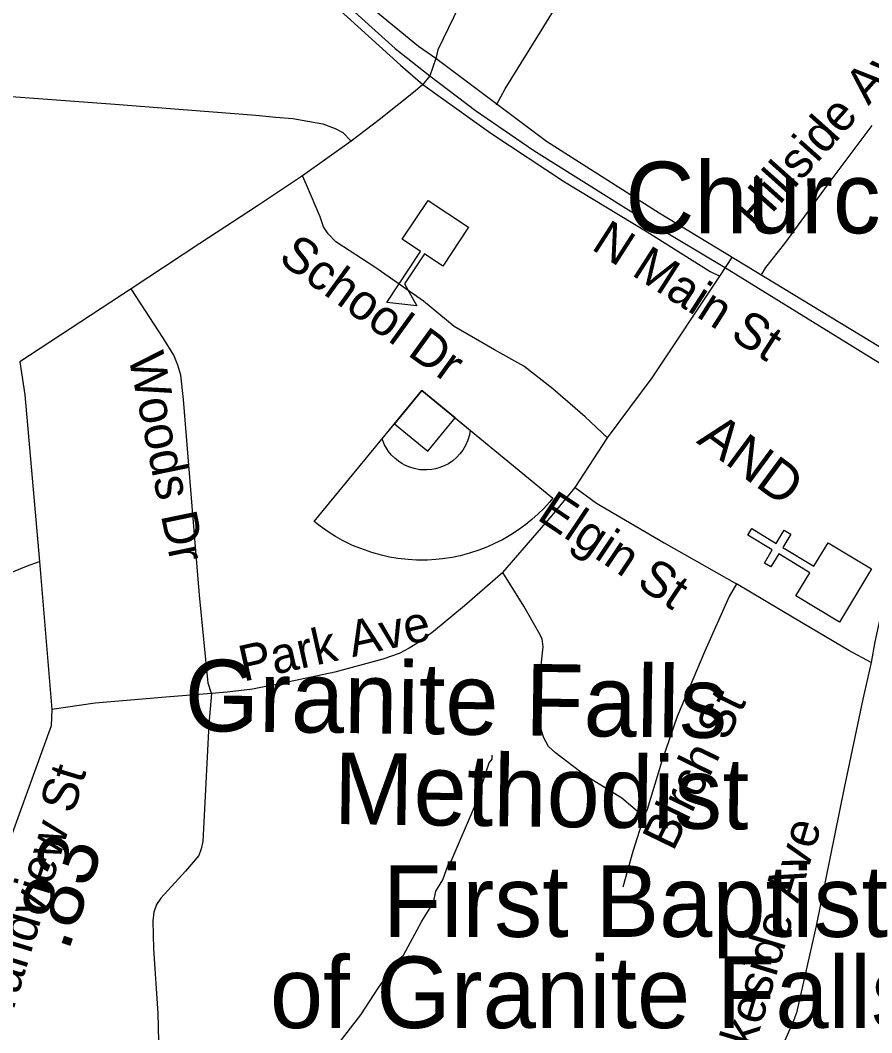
# Model space of a CAD drawing. Extents: x 1159738 to 1321356, y 736314 to 882035.
# Drawn here: x 1276179 to 1277963, y 753348 to 755470 of the extents above; entities that cross this region are included whole.
import ezdxf

# ---------------------------------------------------------------- set-up
doc = ezdxf.new("R2010")
doc.units = 0
for name, color, linetype in [('Exist Cultural Church CELL', 7, 'Continuous'), ('Exist Cultural Church Label', 7, 'Continuous'), ('Exist Cultural Educational Facility Middle CELL', 7, 'Continuous'), ('Exist Cultural Recreational Baseball or SoftBall Diamond CELL', 7, 'Continuous'), ('Exist Hydrographic Misc Water Feature', 7, 'Continuous'), ('Exist Railroad Mainline', 7, 'Continuous'), ('Exist Railroad Mainline Label', 7, 'Continuous'), ('Exist Road Non-System Type 51', 7, 'Continuous'), ('Exist Road Non-System Type 51 Label', 7, 'Continuous'), ('Exist Road Primary US Attributed', 7, 'Continuous'), ('Exist Road Primary US Label', 7, 'Continuous'), ('Exist Road Secondary Mileage Hundredths English Label', 7, 'Continuous'), ('Exist Road Secondary Type 51 Attributed', 7, 'Continuous'), ('Exist Road Secondary Type 51 Label', 7, 'Continuous')]:
    doc.layers.add(name, color=color, linetype=linetype)

msp = doc.modelspace()

# ---------------------------------------------------------------- linework, layer by layer
at = {"layer": 'Exist Cultural Church CELL'}
msp.add_lwpolyline([(1277803.9, 754263.2), (1277833.3, 754312), (1277768.2, 754351.4), (1277751.6, 754324), (1277738, 754332.3), (1277754.5, 754359.7), (1277703.1, 754390.9), (1277711.4, 754404.6), (1277762.8, 754373.4), (1277779.4, 754400.8), (1277793.1, 754392.5), (1277776.5, 754365.1), (1277841.6, 754325.7), (1277871.6, 754374.9), (1277962.7, 754319.8), (1277895, 754208.1)], close=True, dxfattribs=at)
at = {"layer": 'Exist Cultural Educational Facility Middle CELL'}
msp.add_lwpolyline([(1277118, 755036.2), (1277063.9, 754954.5), (1277025.5, 754979.9), (1276984.1, 754917.3), (1277009.9, 754871.2), (1276946.5, 754878.1), (1277017.5, 754985.2), (1276979.1, 755010.7), (1277033.2, 755092.3)], close=True, dxfattribs=at)
at = {"layer": 'Exist Cultural Recreational Baseball or SoftBall Diamond CELL'}
for points in [[(1277020.3, 754693.5), (1277294.5, 754468), (1277287.7, 754460), (1277275.6, 754446.7), (1277263.9, 754435.3), (1277250.6, 754423.5), (1277237.8, 754413), (1277222.4, 754401.7), (1277206.6, 754391.1), (1277189, 754381.1), (1277172.7, 754372.9), (1277157.9, 754366.2), (1277139.9, 754359.4), (1277119.8, 754352.7), (1277100.2, 754347.6), (1277083.4, 754344.2), (1277063.8, 754341.1), (1277049.4, 754339.5), (1277032, 754338.6), (1277008.8, 754338.5), (1276991.2, 754339.5), (1276970.2, 754341.9), (1276952.5, 754344.9), (1276935.7, 754348.7), (1276915.3, 754354.1), (1276892.2, 754362.4), (1276875.2, 754369.2), (1276854.2, 754379.7), (1276839.2, 754388), (1276823.7, 754397.9), (1276807.2, 754409.3), (1276794.8, 754419.3)], [(1277020.3, 754693.5), (1277121.5, 754610.4), (1277120.1, 754600.7), (1277116.8, 754590), (1277111.7, 754578.5), (1277106, 754569), (1277099.8, 754560.8), (1277093, 754553.5), (1277084.9, 754546.4), (1277075.8, 754540.4), (1277067.2, 754536), (1277058.1, 754532.2), (1277048.5, 754529.5), (1277040.9, 754528.2), (1277030.8, 754527.3), (1277021.7, 754527.5), (1277016.3, 754527.7), (1277003.9, 754530.1), (1276995, 754533), (1276985.7, 754536.6), (1276978, 754540.9), (1276971.2, 754545.7), (1276963.5, 754551.8), (1276956.8, 754558.2), (1276950.5, 754565.9), (1276946, 754572.9), (1276941.8, 754580.3), (1276939, 754587), (1276937, 754592.4)], [(1277020.3, 754693.5), (1276963.1, 754624), (1277032.6, 754566.8), (1277089.8, 754636.3)]]:
    msp.add_lwpolyline(points, close=True, dxfattribs=at)
at = {"layer": 'Exist Hydrographic Misc Water Feature'}
msp.add_lwpolyline([(1276813.5, 753283.6), (1276892.3, 753385.3), (1276929.8, 753443.2), (1276973.2, 753503.7), (1276981.8, 753510.7), (1277019.9, 753581.6), (1277044.9, 753620.8), (1277049.6, 753644.7), (1277064.3, 753668.3), (1277075.1, 753700), (1277081.4, 753707.8), (1277132.7, 753826.3), (1277161.1, 753913.5), (1277167.3, 753921.3), (1277167.5, 753929.3)], dxfattribs=at)
at = {"layer": 'Exist Railroad Mainline'}
for points in [[(1274294.4, 757992.5), (1274438.5, 757884.3), (1274790.1, 757622.8), (1274871.1, 757562.9), (1274970.6, 757488.2), (1275188, 757324.4), (1275269.6, 757254.7), (1275292.8, 757232.4), (1275355.1, 757167.3), (1275403.2, 757109.9), (1275501.1, 756981.4), (1275557.5, 756901.1), (1275681.6, 756727.1), (1275714.9, 756681.2), (1275850.1, 756492.2), (1275904.4, 756420.6), (1275980.5, 756327.1), (1276054.8, 756250.5), (1276184.8, 756127.4), (1276521.9, 755816.4), (1276790.7, 755569.6), (1276845, 755519), (1276964.6, 755410.8), (1277036.9, 755353.2)], [(1277036.9, 755353.2), (1277132.7, 755280.7), (1277254.8, 755196.7), (1277453.3, 755072.8), (1277654.7, 754952.4), (1277957.4, 754765.2), (1278210.6, 754610.9), (1278277.8, 754568)]]:
    msp.add_lwpolyline(points, dxfattribs=at)
at = {"layer": 'Exist Road Non-System Type 51'}
for points in [[(1276017.4, 756259.4), (1276094.8, 756180.1), (1276191.7, 756092.5), (1276342.1, 755959.1), (1276494.6, 755815), (1276604.1, 755715.2), (1276751.7, 755579.2), (1276975.8, 755375.9), (1277022.1, 755335.4)], [(1277176.6, 755292.6), (1277195.1, 755325.8), (1277275.6, 755456.4), (1277339.5, 755560.7), (1277357.2, 755580.7), (1277394.4, 755619.8), (1277471.9, 755687.8), (1277602.7, 755818.2)], [(1275782.4, 755337.9), (1276376.8, 755294), (1276672, 755270.5), (1276713.9, 755266.6), (1276749.8, 755263.6), (1276812.6, 755252.6), (1276838.8, 755242.9), (1276854.6, 755234.3), (1276872.3, 755216.7)], [(1277022.1, 755335.4), (1277059.3, 755308.8), (1277164.4, 755233.4), (1277319, 755131), (1277492.6, 755026.1), (1277624.6, 754943), (1277644.9, 754933.4)], [(1277963.1, 755249.1), (1277877.3, 755134.7), (1277780.2, 755001.6), (1277740.4, 754951.4), (1277731.9, 754937.9)], [(1277409.2, 754594.4), (1277362.4, 754638.8), (1277294.9, 754697.3), (1277234, 754745), (1277172.5, 754778.8), (1277088, 754828), (1277024, 754880.9), (1276921.7, 754952), (1276840.2, 755005.3), (1276824.1, 755021.9), (1276814, 755037), (1276807, 755057.7), (1276778.8, 755125.1), (1276769.9, 755143.5)], [(1277644.9, 754933.4), (1277671.1, 754974)], [(1277409.2, 754594.4), (1277502.9, 754720.5), (1277644.9, 754933.4)], [(1276579.1, 754059), (1276572.2, 754080.3), (1276554.4, 754264.6), (1276538.9, 754451.4), (1276521.1, 754674.9), (1276515.4, 754726), (1276509.1, 754747.2), (1276500.5, 754767.9), (1276478.7, 754803), (1276411.2, 754907)], [(1277341.7, 754490.7), (1277409.2, 754594.4)], [(1277189.6, 754312.2), (1277293.4, 754431.9), (1277341.7, 754490.7)], [(1277341.7, 754490.7), (1277386.3, 754457.9), (1277528, 754374.6), (1277679.5, 754288.8)], [(1275211.8, 754321.4), (1275240.8, 754204.1), (1275326.4, 753946.5), (1275352.2, 753871.5), (1275360.9, 753857.9), (1275368.9, 753851.8), (1275380, 753848.7), (1275398.5, 753848.7), (1275409.6, 753853), (1275439.8, 753865.3), (1275478.7, 753888.8), (1275552.7, 753964.7), (1275613, 754018.1), (1275632.1, 754032.9), (1275741.9, 754097.8), (1275830.1, 754149.6), (1275999.5, 754240.1), (1276089, 754283.9), (1276191.8, 754325.8), (1276218.9, 754335.7)], [(1277189.6, 754312.2), (1277109.5, 754242.6), (1277044.7, 754188.6), (1277015.4, 754167.4), (1276993.6, 754153.6), (1276972.9, 754142.7), (1276938.5, 754130.6), (1276838.1, 754103.6), (1276728.7, 754080.2), (1276665.6, 754068.2), (1276612.2, 754061.3), (1276579.1, 754059)], [(1277485.1, 753800.4), (1277439.3, 753839.7), (1277362.7, 753887.1), (1277299.9, 753934.4), (1277285.3, 753947.5), (1277275.7, 753965.6), (1277268.7, 753987.8), (1277264.6, 754012.5), (1277262.6, 754036.7), (1277266.1, 754079.6), (1277274.2, 754156.9), (1277272.2, 754173.5), (1277265.6, 754186.6), (1277233.9, 754242.1), (1277189.6, 754312.2)], [(1278018.7, 754304.9), (1277991.6, 754260.7), (1277984.6, 754237.5), (1277969.5, 754167.4), (1277961.9, 754123.6)], [(1277679.5, 754288.8), (1277664.4, 754262.3), (1277613, 754147.3), (1277555.1, 754010.9), (1277522.4, 753915.1), (1277492.2, 753816), (1277485.1, 753800.4)], [(1277961.9, 754123.6), (1277915.1, 754148.8), (1277800.2, 754216.9), (1277679.5, 754288.8)], [(1277961.9, 754123.6), (1277944.3, 754046.9), (1277905, 753861.2), (1277846.6, 753572.2), (1277805, 753389.9), (1277797.4, 753369.6), (1277783.1, 753336.2), (1277722.8, 753210.1), (1277696.6, 753149.6)], [(1276579.1, 754059), (1276484, 754051), (1276335.9, 754038.9), (1276245.2, 754025.4)], [(1276579.1, 754059), (1276574, 753994.3), (1276567.2, 753857.6), (1276561.4, 753748.8), (1276558, 753733.3), (1276552.8, 753719.5), (1276524.7, 753686.8), (1276473.1, 753630.2), (1276464.5, 753616.4), (1276458.7, 753600.3), (1276456.4, 753582.5), (1276458.2, 753523.9), (1276467.3, 753388), (1276468.5, 753330.3), (1276465.6, 753278.6), (1276463.9, 753257)], [(1277485.1, 753800.4), (1277462.4, 753727.6), (1277441.3, 753653.2)]]:
    msp.add_lwpolyline(points, dxfattribs=at)
at = {"layer": 'Exist Road Primary US Attributed'}
for points in [[(1277049.6, 755389.5), (1277013.1, 755414.9), (1276865.2, 755536.9), (1276669.2, 755716.8), (1276559.2, 755818), (1276394.8, 755966), (1276194.4, 756154.4), (1276086.7, 756255.2)], [(1278849.3, 754212.8), (1278763.9, 754288.8), (1278666.9, 754360.6), (1278558.8, 754433.4), (1277517.6, 755065.7), (1277281.3, 755216), (1277049.6, 755389.5)]]:
    msp.add_lwpolyline(points, dxfattribs=at)
at = {"layer": 'Exist Road Secondary Type 51 Attributed'}
msp.add_line((1277049.6, 755389.5), (1277036.9, 755353.2), dxfattribs=at)
for points in [[(1277531.1, 757088.4), (1277522.7, 757051), (1277513.1, 757000.2), (1277509.9, 756954.5), (1277507.9, 756905.5), (1277509.9, 756819.6), (1277512.4, 756776), (1277522.1, 756586.1), (1277522.1, 756536.2), (1277518.9, 756475), (1277515.7, 756448), (1277509.2, 756417.7), (1277489.3, 756356.8), (1277450.1, 756263.6), (1277355.2, 756035.5), (1277291.4, 755892.6), (1277210.4, 755732.8), (1277200, 755708.5), (1277143.6, 755594.1), (1277054, 755407.7), (1277049.6, 755389.5)], [(1277036.9, 755353.2), (1277022.1, 755335.4), (1277006.1, 755321.3), (1276930.6, 755261), (1276872.3, 755216.7), (1276769.9, 755143.5), (1276675.5, 755080.7), (1276554.8, 755001.8), (1276411.2, 754907)], [(1276411.2, 754907), (1276177.9, 754753.6), (1276188.3, 754684.5), (1276218.9, 754335.7), (1276245.2, 754025.4), (1276243.7, 753990.9), (1276144, 753717.5), (1276113.8, 753626.7), (1276029.4, 753244.2), (1275956.3, 753221.4), (1275794.5, 753184.7), (1275708.7, 753172.2), (1275411.4, 753118), (1275169.4, 753074.6), (1274960.4, 753033.8), (1274772.1, 752996.2), (1274666.4, 752981.2), (1274539.8, 752974.6), (1274384.7, 752975.4), (1274259, 752961.2)]]:
    msp.add_lwpolyline(points, dxfattribs=at)

# ---------------------------------------------------------------- texts
at = {"layer": 'Exist Cultural Church Label'}
for s, p in [('Church of God', (1277446.5, 755023.3)), ('First Baptist', (1276938.1, 753548.8)), ('of Granite Falls', (1276701.8, 753357.7))]:
    msp.add_text(s, height=150, dxfattribs=at).set_placement(p)
for s, p in [('Granite Falls', (1276522.4, 753980.5)), ('Methodist', (1276834.9, 753785.4))]:
    msp.add_text(s, height=150, rotation=359.2422, dxfattribs=at).set_placement(p)
at = {"layer": 'Exist Railroad Mainline Label'}
msp.add_text('AND', height=82.02, rotation=323.5416, dxfattribs=at).set_placement((1277593.8, 754585.5))
at = {"layer": 'Exist Road Non-System Type 51 Label'}
for s, rotation, p in [('Hillside Ave', 48.1798, (1277721.8, 755028)), ('School Dr', 324.0877, (1276716.8, 754965.6)), ('Woods Dr', 281.6249, (1276404.6, 754765.9)), ('Elgin St', 326.128, (1277258.9, 754425.2)), ('Park Ave', 12.6271, (1276646.3, 754083.6)), ('Birch St', 64.0217, (1277546.8, 753726.1)), ('Lakeside Ave', 73.2115, (1277684.3, 753207))]:
    msp.add_text(s, height=75, rotation=rotation, dxfattribs=at).set_placement(p)
at = {"layer": 'Exist Road Primary US Label'}
msp.add_text('N Main St', height=75, rotation=327.2966, dxfattribs=at).set_placement((1277372.8, 754991.2))
at = {"layer": 'Exist Road Secondary Mileage Hundredths English Label'}
msp.add_text('.83', height=125, rotation=71.5781, dxfattribs=at).set_placement((1276279.1, 753515.5))
at = {"layer": 'Exist Road Secondary Type 51 Label'}
msp.add_text('Grandview St', height=75, rotation=73.0204, dxfattribs=at).set_placement((1276141.7, 753319.5))

doc.saveas('drawing.dxf')
